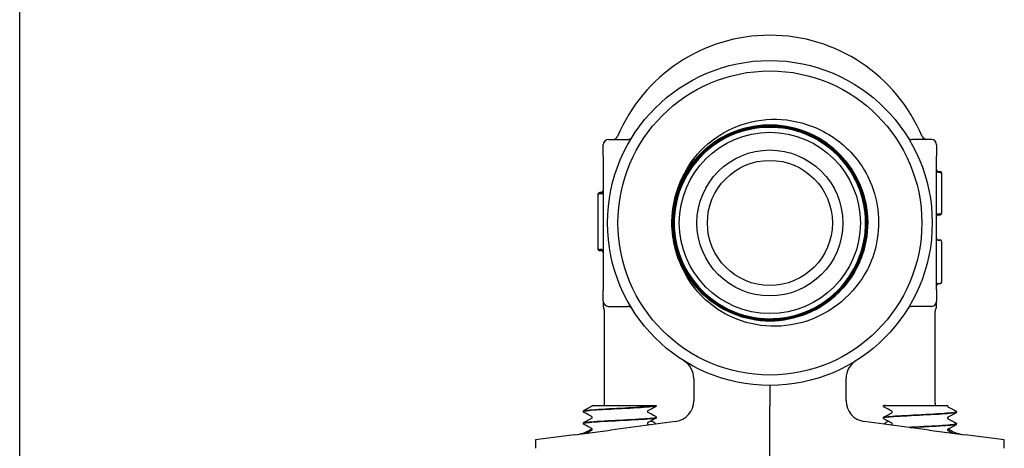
# Model space of a CAD drawing. Header units: inches. Extents: x 24 to 1128, y -74 to 748.
# Tile 518 of 557: x 656.54 to 662.45, y 580.17 to 582.74. Entities that reach past the tile are written whole.
import ezdxf

# ---------------------------------------------------------------- set-up
doc = ezdxf.new("R2010")
doc.units = ezdxf.units.IN
doc.header["$LTSCALE"] = 32
doc.header["$MEASUREMENT"] = 0
doc.layers.add('Visible (ANSI)', color=7, linetype='Continuous', lineweight=30)

msp = doc.modelspace()

# ---------------------------------------------------------------- linework, layer by layer
at = {"layer": 'Visible (ANSI)'}
for p, q in [((656.53905, 562.35132), (656.53905, 599.71141)), ((660.0703, 582.02391), (660.18594, 582.02391)), ((662.0078, 582.02391), (661.89216, 582.02391)), ((660.03905, 581.92391), (660.03905, 581.99266)), ((662.03905, 581.99266), (662.03905, 581.92391)), ((660.03905, 581.92391), (660.03905, 581.7914)), ((662.03905, 581.7914), (662.03905, 581.92391)), ((662.04947, 581.83327), (662.05989, 581.83327)), ((662.04947, 581.828), (662.05989, 581.828)), ((660.03905, 581.7914), (660.03905, 581.25643)), ((662.03905, 581.25643), (662.03905, 581.7914)), ((662.0703, 581.81759), (662.0703, 581.82286)), ((662.0703, 581.58842), (662.0703, 581.81759)), ((660.0078, 581.69607), (660.0078, 581.689)), ((660.0078, 581.68901), (660.0078, 581.37484)), ((660.02864, 581.70648), (660.01822, 581.70648)), ((660.02864, 581.69943), (660.01822, 581.69943)), ((662.0703, 581.58336), (662.0703, 581.58845)), ((662.04947, 581.578), (662.05989, 581.578)), ((662.04947, 581.57294), (662.05989, 581.57294)), ((662.04947, 581.42206), (662.05989, 581.42206)), ((662.04947, 581.42165), (662.05989, 581.42165)), ((662.0703, 581.41124), (662.0703, 581.41164)), ((660.0078, 581.37487), (660.0078, 581.36778)), ((660.02864, 581.36443), (660.01822, 581.36443)), ((660.02864, 581.35737), (660.01822, 581.35737)), ((662.0703, 581.29139), (662.0703, 581.41124)), ((660.03905, 581.25643), (660.03905, 581.12391)), ((662.03905, 581.12391), (662.03905, 581.25643)), ((662.0703, 581.17174), (662.0703, 581.29139)), ((660.03905, 581.05516), (660.03905, 581.12391)), ((662.03905, 581.12391), (662.03905, 581.05516)), ((662.04947, 581.16132), (662.05989, 581.16132)), ((662.04947, 581.16071), (662.05989, 581.16071)), ((662.0703, 581.17113), (662.0703, 581.17173)), ((660.03905, 581.05516), (660.03905, 581.02456)), ((660.0703, 581.02391), (660.18594, 581.02391)), ((662.0078, 581.02391), (661.89216, 581.02391)), ((662.03905, 581.02473), (662.03905, 581.05516)), ((660.0478, 580.44298), (660.0478, 580.99266)), ((662.0303, 580.44298), (662.0303, 580.99266)), ((660.58227, 580.59183), (660.58227, 580.45854)), ((661.49583, 580.45854), (661.49583, 580.59183)), ((661.03905, 580.55016), (661.03905, 580.42529)), ((659.97326, 580.43016), (659.97326, 580.43016)), ((659.97326, 580.43016), (659.99307, 580.43016)), ((659.99307, 580.43016), (660.32606, 580.43016)), ((660.32606, 580.43016), (660.35776, 580.43016)), ((660.3578, 580.43016), (660.35776, 580.43016)), ((660.3578, 580.42973), (660.3578, 580.43016)), ((661.03905, 579.64891), (661.03905, 580.42529)), ((661.7203, 580.42655), (661.7203, 580.42722)), ((661.72105, 580.43016), (661.72759, 580.43016)), ((661.73125, 580.43016), (661.72759, 580.43016)), ((661.73125, 580.43016), (661.79142, 580.43016)), ((661.79142, 580.43016), (662.10381, 580.43016)), ((662.10381, 580.43016), (662.10585, 580.43016)), ((659.9203, 580.39398), (659.9203, 580.39465)), ((660.3578, 580.35823), (660.3578, 580.3589)), ((661.7203, 580.35505), (661.7203, 580.35572)), ((662.1578, 580.3908), (662.1578, 580.39147)), ((659.9203, 580.32248), (659.9203, 580.32315)), ((660.47359, 580.3346), (660.08257, 580.28313)), ((661.99554, 580.28313), (661.60452, 580.3346)), ((662.1578, 580.3193), (662.1578, 580.31997)), ((659.75794, 580.24039), (659.6328, 580.22391)), ((659.86775, 580.25484), (659.75794, 580.24039)), ((659.86775, 580.25484), (660.08257, 580.28313)), ((661.99554, 580.28313), (662.21036, 580.25484)), ((662.32017, 580.24039), (662.21036, 580.25484)), ((662.4453, 580.22391), (662.32017, 580.24039)), ((659.6328, 580.22391), (659.6328, 580.19362)), ((659.6328, 580.19362), (659.6328, 580.17355)), ((662.4453, 580.19362), (662.4453, 580.22391)), ((662.4453, 580.17355), (662.4453, 580.19362))]:
    msp.add_line(p, q, dxfattribs=at)
for radius in [0.97375, 0.91125, 0.54316, 0.4375, 0.375]:
    msp.add_circle((661.03905, 581.52391), radius, dxfattribs=at)
for centre, radius, start, end in [((661.03905, 581.65766), 0.99125, 22.876933, 157.123067), ((661.03905, 581.52391), 0.57441, 319.861133, 316.722305), ((660.0703, 581.99266), 0.03125, 90, 180), ((660.09698, 582.05516), 0.03125, 270, 337.123067), ((660.18594, 582.05516), 0.03125, 270, 328.088619), ((661.89216, 582.05516), 0.03125, 211.911381, 270), ((661.98112, 582.05516), 0.03125, 202.876933, 270), ((662.0078, 581.99266), 0.03125, 0, 90), ((662.04947, 581.84369), 0.01042, 180, 270), ((662.04947, 581.83842), 0.01042, 180, 270), ((662.05989, 581.82286), 0.01042, 0, 90), ((662.05989, 581.81759), 0.01042, 0, 90), ((660.02864, 581.7169), 0.01042, 270, 0), ((660.02864, 581.70984), 0.01042, 270, 0), ((660.01822, 581.69607), 0.01042, 90, 180), ((660.01822, 581.68901), 0.01042, 90, 180), ((661.03905, 581.52391), 0.5875, 178.621183, 181.76001), ((662.04947, 581.56759), 0.01042, 90, 180), ((662.04947, 581.56252), 0.01042, 90, 180), ((662.05989, 581.58842), 0.01042, 270, 0), ((662.05989, 581.58336), 0.01042, 270, 0), ((662.04947, 581.43248), 0.01042, 180, 270), ((662.04947, 581.43207), 0.01042, 180, 270), ((662.05989, 581.41164), 0.01042, 0, 90), ((662.05989, 581.41124), 0.01042, 0, 90), ((660.01822, 581.37484), 0.01042, 180, 270), ((660.01822, 581.36778), 0.01042, 180, 270), ((660.02864, 581.35401), 0.01042, 0, 90), ((660.02864, 581.34695), 0.01042, 0, 90), ((661.03905, 581.52391), 0.57441, 316.722305, 319.861133), ((662.04947, 581.1509), 0.01042, 90, 180), ((662.04947, 581.1503), 0.01042, 90, 180), ((662.05989, 581.17174), 0.01042, 270, 0), ((662.05989, 581.17113), 0.01042, 270, 0), ((660.0703, 581.05516), 0.03125, 180, 270), ((660.0703, 581.02456), 0.03125, 180, 210.683417), ((660.01655, 580.99266), 0.03125, 0, 30.683417), ((660.18594, 580.99266), 0.03125, 31.911381, 90), ((661.89216, 580.99266), 0.03125, 90, 148.088619), ((662.0078, 581.05516), 0.03125, 270, 0), ((662.06155, 580.99266), 0.03125, 149.316583, 180), ((662.0078, 581.02456), 0.03125, 329.316583, 0), ((660.45727, 580.59183), 0.125, 0, 58.028776), ((661.62083, 580.59183), 0.125, 121.971224, 180), ((659.8603, 580.44298), 0.1875, 356.079783, 0), ((660.45727, 580.45854), 0.125, 277.5, 0), ((661.62083, 580.45854), 0.125, 180, 262.5), ((662.2178, 580.44298), 0.1875, 180, 183.920217), ((659.8603, 580.44298), 0.1875, 277.5, 306.162147), ((662.2178, 580.44298), 0.1875, 234.799846, 262.5)]:
    msp.add_arc(centre, radius, start, end, dxfattribs=at)
for points, knots in [([(660.52474, 581.81686), (660.56, 581.88607), (660.60855, 581.94765), (660.72743, 582.04985), (660.79695, 582.08909), (660.94837, 582.13939), (661.02898, 582.14947), (661.19095, 582.13833), (661.27071, 582.11669), (661.38881, 582.05846), (661.43072, 582.03126), (661.50777, 581.96738), (661.54257, 581.93084), (661.57279, 581.89063)], [0, 0, 0, 0, 0.5918694, 0.5918694, 1.1941403, 1.1941403, 1.8068093, 1.8068093, 2.4298728, 2.4298728, 2.8087072, 2.8087072, 3.1913265, 3.1913265, 3.1913265, 3.1913265]), ([(660.45183, 581.50587), (660.44951, 581.58235), (660.46216, 581.65855), (660.51595, 581.80181), (660.55658, 581.86749), (660.66073, 581.97957), (660.72325, 582.02489), (660.86213, 582.08901), (660.93717, 582.1072), (661.08997, 582.11377), (661.16628, 582.1021), (661.31011, 582.05016), (661.37626, 582.0104), (661.48958, 581.90774), (661.53566, 581.84585), (661.6015, 581.70787), (661.62062, 581.63312), (661.62913, 581.48051), (661.61844, 581.40411), (661.56836, 581.25972), (661.52946, 581.19312), (661.42832, 581.07858), (661.36705, 581.03174), (661.23001, 580.96421), (661.15556, 580.94415), (661.00316, 580.93371), (660.92668, 580.94343), (660.78176, 580.99164), (660.71471, 581.02967), (660.59898, 581.12928), (660.5514, 581.18991), (660.48217, 581.32599), (660.46118, 581.40014), (660.44882, 581.55229), (660.45756, 581.62884), (660.5039, 581.77427), (660.54105, 581.84175), (660.63913, 581.95867), (660.69911, 582.00698), (660.83422, 582.07788), (660.90804, 582.09979), (661.05993, 582.11408), (661.13653, 582.10631), (661.28244, 582.06185), (661.35035, 582.02558), (661.46842, 581.92906), (661.51746, 581.86973), (661.59002, 581.73563), (661.61286, 581.66213), (661.62905, 581.51054), (661.62227, 581.43389), (661.57969, 581.28752), (661.54431, 581.21921), (661.44935, 581.09999), (661.39069, 581.05024), (661.2576, 580.97603), (661.18444, 580.95228), (661.03317, 580.93417), (660.95649, 580.93998), (660.80969, 580.98067), (660.74097, 581.01516), (660.62064, 581.10854), (660.57018, 581.16653), (660.49433, 581.29858), (660.46968, 581.37138), (660.44966, 581.52232), (660.4545, 581.59902), (660.4933, 581.74622), (660.52689, 581.81533), (660.61867, 581.93676), (660.67598, 581.98792), (660.80698, 582.06538), (660.87941, 582.09094), (661.02999, 582.11285), (661.10669, 582.109), (661.25428, 582.07209), (661.32376, 582.0394), (661.44627, 581.94922), (661.49812, 581.8926), (661.57719, 581.76268), (661.60365, 581.69063), (661.62745, 581.54044), (661.62457, 581.46374), (661.58956, 581.31579), (661.55777, 581.24594), (661.46921, 581.12239), (661.41329, 581.06985), (661.28447, 580.9892), (661.2128, 580.96184), (661.06302, 580.93615), (660.98635, 580.93806), (660.83805, 580.97117), (660.76786, 581.00205), (660.64327, 581.08897), (660.59007, 581.14419), (660.50784, 581.2719), (660.47959, 581.34317), (660.45202, 581.49251), (660.45296, 581.56916), (660.48416, 581.71776), (660.51413, 581.7883), (660.59941, 581.9139), (660.65391, 581.96776), (660.78049, 582.05155), (660.85135, 582.08068), (661.00023, 582.11012), (661.07683, 582.11016), (661.22572, 582.08086), (661.29659, 582.05181), (661.42318, 581.96818), (661.4777, 581.9144), (661.56303, 581.78898), (661.59303, 581.71854), (661.62434, 581.57013), (661.62535, 581.49359), (661.59796, 581.34444), (661.56983, 581.27325), (661.48786, 581.1457), (661.43481, 581.09054), (661.31057, 581.00368), (661.24056, 580.9728), (661.09266, 580.93964), (661.01618, 580.93766), (660.86679, 580.96314), (660.7953, 580.99035), (660.6668, 581.07064), (660.61101, 581.12295), (660.52264, 581.246), (660.4909, 581.31557), (660.45588, 581.46294), (660.45294, 581.53934), (660.4765, 581.68894), (660.50279, 581.76072), (660.58139, 581.89015), (660.63296, 581.94656), (660.7548, 582.03643), (660.82391, 582.06903), (660.97074, 582.10589), (661.04704, 582.1098), (661.19684, 582.08814), (661.2689, 582.06279), (661.39923, 581.98588), (661.45625, 581.93507), (661.5476, 581.81445), (661.58105, 581.7458), (661.61974, 581.59955), (661.62461, 581.52336), (661.60487, 581.3734), (661.58045, 581.30107), (661.50525, 581.16986), (661.4552, 581.11223), (661.33582, 581.01942), (661.26765, 580.98513), (661.122, 580.94461), (661.04592, 580.93877), (660.89581, 580.9566), (660.82323, 580.98009), (660.69116, 581.05357), (660.63294, 581.10286), (660.53869, 581.22097), (660.50355, 581.28866), (660.46122, 581.43369), (660.45443, 581.50964), (660.47034, 581.65986), (660.49289, 581.73269), (660.56465, 581.86559), (660.61316, 581.92439), (660.72999, 582.02007), (660.79718, 582.05604), (660.94157, 582.10018), (661.01738, 582.10793), (661.16769, 582.09393), (661.24076, 582.07232), (661.37447, 582.0023), (661.43384, 581.95457), (661.53093, 581.83904), (661.56773, 581.77235), (661.61366, 581.62862), (661.62237, 581.55297), (661.61029, 581.40259), (661.58962, 581.3293), (661.52134, 581.1948), (661.4744, 581.13487), (661.36018, 581.03638), (661.294, 580.99877), (661.15096, 580.95105), (661.07547, 580.94139), (660.92505, 580.95156), (660.85156, 580.97129), (660.71629, 581.03781), (660.65581, 581.08396), (660.55595, 581.19684), (660.51753, 581.2625), (660.46803, 581.40483), (660.45742, 581.48014), (660.46567, 581.63058), (660.48446, 581.70427), (660.54921, 581.84028), (660.59456, 581.90131), (660.7061, 582.00252), (660.77122, 582.04175), (660.91282, 582.09301), (660.98794, 582.10457), (661.13838, 582.09822), (661.21225, 582.08039), (661.34898, 582.0174), (661.41054, 581.97286), (661.51309, 581.86268), (661.55311, 581.79811), (661.60614, 581.65726), (661.61864, 581.58234), (661.6142, 581.43194), (661.59732, 581.35789), (661.53611, 581.22046), (661.49237, 581.15839), (661.38358, 581.05451), (661.31956, 581.0137), (661.17949, 580.95893), (661.10478, 580.94549), (660.95443, 580.94802), (660.88022, 580.96396), (660.74212, 581.02338), (660.67954, 581.06629), (660.57436, 581.1737), (660.53277, 581.23715), (660.47627, 581.37642), (660.46189, 581.45091), (660.46251, 581.60118), (660.4775, 581.67553), (660.53513, 581.81429), (660.57722, 581.87737), (660.68321, 581.98383), (660.74609, 582.02619), (660.88454, 582.08442), (660.95879, 582.09973), (661.10896, 582.10101), (661.18345, 582.08698), (661.32283, 582.03115), (661.3864, 581.98989), (661.49413, 581.88532), (661.53725, 581.82302), (661.59719, 581.68541), (661.61343, 581.61141), (661.61661, 581.46136), (661.60353, 581.38675), (661.54951, 581.24676), (661.50908, 581.18272), (661.40596, 581.07375), (661.34425, 581.02986), (661.2075, 580.96823), (661.13376, 580.95107), (660.98386, 580.94599), (660.90914, 580.95811), (660.76857, 581.01032), (660.70406, 581.04991), (660.59387, 581.15157), (660.54923, 581.21268), (660.48591, 581.34856), (660.46783, 581.42202), (660.46085, 581.57174), (660.47202, 581.64656), (660.52241, 581.78769), (660.56115, 581.85265), (660.66135, 581.96406), (660.72185, 582.00943), (660.85682, 582.07443), (660.93001, 582.09343), (661.07953, 582.1023), (661.15443, 582.09208), (661.2961, 582.04351), (661.3615, 582.00563), (661.47409, 581.90691), (661.5202, 581.84703), (661.58686, 581.71298), (661.60677, 581.64009), (661.61752, 581.49079), (661.60827, 581.41581), (661.56189, 581.27476), (661.52566, 581.20989), (661.47818, 581.15363)], [0, 0, 0, 0, 0.5832189, 0.5832189, 1.1663464, 1.1663464, 1.7493825, 1.7493825, 2.3323271, 2.3323271, 2.9151804, 2.9151804, 3.4979422, 3.4979422, 4.0806126, 4.0806126, 4.6631916, 4.6631916, 5.2456792, 5.2456792, 5.8280754, 5.8280754, 6.4103801, 6.4103801, 6.9925935, 6.9925935, 7.5747154, 7.5747154, 8.1567459, 8.1567459, 8.738685, 8.738685, 9.3205327, 9.3205327, 9.9022889, 9.9022889, 10.4839537, 10.4839537, 11.0655271, 11.0655271, 11.6470091, 11.6470091, 12.2283997, 12.2283997, 12.8096989, 12.8096989, 13.3909066, 13.3909066, 13.9720229, 13.9720229, 14.5530478, 14.5530478, 15.1339813, 15.1339813, 15.7148233, 15.7148233, 16.295574, 16.295574, 16.8762332, 16.8762332, 17.456801, 17.456801, 18.0372773, 18.0372773, 18.6176623, 18.6176623, 19.1979558, 19.1979558, 19.7781579, 19.7781579, 20.3582685, 20.3582685, 20.9382878, 20.9382878, 21.5182156, 21.5182156, 22.098052, 22.098052, 22.677797, 22.677797, 23.2574505, 23.2574505, 23.8370126, 23.8370126, 24.4164833, 24.4164833, 24.9958626, 24.9958626, 25.5751504, 25.5751504, 26.1543469, 26.1543469, 26.7334519, 26.7334519, 27.3124654, 27.3124654, 27.8913876, 27.8913876, 28.4702183, 28.4702183, 29.0489575, 29.0489575, 29.6276054, 29.6276054, 30.2061618, 30.2061618, 30.7846268, 30.7846268, 31.3630004, 31.3630004, 31.9412825, 31.9412825, 32.5194732, 32.5194732, 33.0975725, 33.0975725, 33.6755803, 33.6755803, 34.2534967, 34.2534967, 34.8313217, 34.8313217, 35.4090552, 35.4090552, 35.9866974, 35.9866974, 36.564248, 36.564248, 37.1417073, 37.1417073, 37.7190751, 37.7190751, 38.2963515, 38.2963515, 38.8735364, 38.8735364, 39.45063, 39.45063, 40.027632, 40.027632, 40.6045427, 40.6045427, 41.1813619, 41.1813619, 41.7580897, 41.7580897, 42.334726, 42.334726, 42.9112709, 42.9112709, 43.4877244, 43.4877244, 44.0640864, 44.0640864, 44.640357, 44.640357, 45.2165362, 45.2165362, 45.7926239, 45.7926239, 46.3686202, 46.3686202, 46.9445251, 46.9445251, 47.5203385, 47.5203385, 48.0960604, 48.0960604, 48.671691, 48.671691, 49.2472301, 49.2472301, 49.8226777, 49.8226777, 50.398034, 50.398034, 50.9732987, 50.9732987, 51.5484721, 51.5484721, 52.123554, 52.123554, 52.6985444, 52.6985444, 53.2734434, 53.2734434, 53.848251, 53.848251, 54.4229671, 54.4229671, 54.9975918, 54.9975918, 55.5721251, 55.5721251, 56.1465669, 56.1465669, 56.7209172, 56.7209172, 57.2951761, 57.2951761, 57.8693436, 57.8693436, 58.4434196, 58.4434196, 59.0174042, 59.0174042, 59.5912974, 59.5912974, 60.1650991, 60.1650991, 60.7388093, 60.7388093, 61.3124281, 61.3124281, 61.8859555, 61.8859555, 62.4593914, 62.4593914, 63.0327359, 63.0327359, 63.6059889, 63.6059889, 64.1791505, 64.1791505, 64.7522206, 64.7522206, 65.3251993, 65.3251993, 65.8980865, 65.8980865, 66.4708823, 66.4708823, 67.0435866, 67.0435866, 67.6161995, 67.6161995, 68.1887209, 68.1887209, 68.7611509, 68.7611509, 69.3334894, 69.3334894, 69.9057365, 69.9057365, 70.4778922, 70.4778922, 71.0499563, 71.0499563, 71.6219291, 71.6219291, 72.1938104, 72.1938104, 72.7656002, 72.7656002, 73.3372986, 73.3372986, 73.9089055, 73.9089055, 74.480421, 74.480421, 75.051845, 75.051845, 75.6231776, 75.6231776, 76.1944187, 76.1944187, 76.7655683, 76.7655683, 77.3366265, 77.3366265, 77.9075933, 77.9075933, 78.4784686, 78.4784686, 79.0492524, 79.0492524, 79.6199448, 79.6199448, 80.1815227, 80.1815227, 80.1815227, 80.1815227]), ([(661.45725, 581.13014), (661.48033, 581.15463), (661.50127, 581.18116), (661.56078, 581.27206), (661.58914, 581.34207), (661.61743, 581.48905), (661.61708, 581.5646), (661.58744, 581.71133), (661.55842, 581.78111), (661.47525, 581.90561), (661.4219, 581.95914), (661.29767, 582.04275), (661.22797, 582.07202), (661.08127, 582.10219), (661.00567, 582.10279), (660.85848, 582.07499), (660.7883, 582.04684), (660.66267, 581.9652), (660.60843, 581.9125), (660.5232, 581.78925), (660.49303, 581.71989), (660.46098, 581.57349), (660.45942, 581.49785), (660.48537, 581.35022), (660.51265, 581.27964), (660.59274, 581.15291), (660.64478, 581.09797), (660.76702, 581.01113), (660.83604, 580.98006), (660.98212, 580.94614), (661.05778, 580.94361), (661.20582, 580.96771), (661.27679, 580.99411), (661.40461, 581.07264), (661.46024, 581.12402), (661.54868, 581.24522), (661.58064, 581.31389), (661.61643, 581.45962), (661.61992, 581.53529), (661.59769, 581.68373), (661.57217, 581.75507), (661.49522, 581.88396), (661.44452, 581.94027), (661.32437, 582.0303), (661.25607, 582.06315), (661.1107, 582.10081), (661.03503, 582.10526), (660.88623, 582.0849), (660.81453, 582.06027), (660.68459, 581.98491), (660.62759, 581.93489), (660.53599, 581.81581), (660.50226, 581.74789), (660.46273, 581.60292), (660.45732, 581.52726), (660.47581, 581.37812), (660.49954, 581.30606), (660.5733, 581.17509), (660.62262, 581.11743), (660.7406, 581.02427), (660.80814, 580.98965), (660.95269, 580.94827), (661.02832, 580.94189), (661.17779, 580.9585), (661.25019, 580.98133), (661.38217, 581.05347), (661.44049, 581.10209), (661.5352, 581.21896), (661.57069, 581.28609), (661.61394, 581.4302), (661.62127, 581.5058), (661.60655, 581.65556), (661.58463, 581.72829), (661.51412, 581.86126), (661.46621, 581.92023), (661.35048, 582.01648), (661.28375, 582.05284), (661.14011, 582.09794), (661.06456, 582.10624), (660.91453, 582.0934), (660.84148, 582.07239), (660.70754, 582.00353), (660.64793, 581.95634), (660.55016, 581.84176), (660.51293, 581.77546), (660.46598, 581.63231), (660.45672, 581.55683), (660.46766, 581.40654), (660.48776, 581.33319), (660.55495, 581.19829), (660.60141, 581.13805), (660.71482, 581.03877), (660.78069, 581.00068), (660.92333, 580.95189), (660.99874, 580.94167), (661.14924, 580.9507), (661.2229, 580.96988), (661.35872, 581.03541), (661.41958, 581.08113), (661.52036, 581.19334), (661.55931, 581.25876), (661.60993, 581.40086), (661.62112, 581.47619), (661.61399, 581.62689), (661.59573, 581.70083), (661.53189, 581.83756), (661.48692, 581.89904), (661.37592, 582.0013), (661.31095, 582.0411), (661.16941, 582.09356), (661.09419, 582.10571), (660.94331, 582.10048), (660.86909, 582.08315), (660.73148, 582.02101), (660.66939, 581.97679), (660.56567, 581.86703), (660.52502, 581.80253), (660.47074, 581.66158), (660.45763, 581.58646), (660.46094, 581.43543), (660.47734, 581.36095), (660.53777, 581.22247), (660.58123, 581.15979), (660.68974, 581.05461), (660.75376, 581.01312), (660.8941, 580.95702), (660.96909, 580.94295), (661.12025, 580.94435), (661.19498, 580.95981), (661.33431, 581.01852), (661.39758, 581.06121), (661.50419, 581.16845), (661.54652, 581.23197), (661.60443, 581.37169), (661.61946, 581.44654), (661.61998, 581.59781), (661.60545, 581.67277), (661.54848, 581.81293), (661.50657, 581.87677), (661.40062, 581.98481), (661.3376, 582.02796), (661.19854, 582.08768), (661.12383, 582.10367), (660.97249, 582.10611), (660.8973, 582.09253), (660.75634, 582.0373), (660.69193, 581.99617), (660.58249, 581.89154), (660.53851, 581.82902), (660.47699, 581.69064), (660.46004, 581.6161), (660.45569, 581.4647), (660.46832, 581.38929), (660.52179, 581.24755), (660.56212, 581.18258), (660.66543, 581.07175), (660.72742, 581.02696), (660.8651, 580.96365), (660.93947, 580.94575), (661.0909, 580.93946), (661.16651, 580.95115), (661.309, 581.00285), (661.37452, 581.04238), (661.48673, 581.14434), (661.53234, 581.2058), (661.59743, 581.34275), (661.61628, 581.41694), (661.62449, 581.56837), (661.61376, 581.64417), (661.56384, 581.78741), (661.52512, 581.85347), (661.42452, 581.96703), (661.36361, 582.01344), (661.22741, 582.08031), (661.15342, 582.10011), (661.002, 582.11025), (660.92602, 582.10047), (660.78207, 582.05234), (660.71548, 582.01444), (660.60058, 581.91523), (660.55337, 581.85487), (660.48473, 581.71943), (660.46398, 581.64565), (660.45192, 581.49428), (660.46073, 581.41813), (660.50707, 581.27349), (660.54415, 581.20639), (660.64195, 581.09016), (660.70175, 581.04215), (660.83639, 580.97176), (660.90994, 580.95006), (661.06125, 580.93607), (661.13756, 580.94392), (661.28286, 580.98845), (661.35048, 581.0247), (661.46801, 581.12108), (661.51681, 581.1803), (661.58894, 581.31412), (661.61159, 581.38745), (661.62751, 581.53866), (661.62062, 581.61511), (661.57792, 581.76107), (661.5425, 581.82918), (661.44755, 581.948), (661.38892, 581.99757), (661.25594, 582.07145), (661.18286, 582.09505), (661.03176, 582.11289), (660.95519, 582.10697), (660.80861, 582.06609), (660.74, 582.03152), (660.61991, 581.93803), (660.56957, 581.87999), (660.49396, 581.74787), (660.46942, 581.67505), (660.44965, 581.52409), (660.4546, 581.4474), (660.49364, 581.30022), (660.52736, 581.23114), (660.61938, 581.10979), (660.67681, 581.05868), (660.80805, 580.98135), (660.8806, 580.95588), (661.03139, 580.93418), (661.10819, 580.93816), (661.25595, 580.97536), (661.3255, 581.00822), (661.44808, 581.09875), (661.49995, 581.15556), (661.57899, 581.28589), (661.6054, 581.35816), (661.62902, 581.50876), (661.62601, 581.58565), (661.59067, 581.73397), (661.55868, 581.80397), (661.46965, 581.92778), (661.41346, 581.98039), (661.28406, 582.06113), (661.21209, 582.08847), (661.0617, 582.11402), (660.98473, 582.11198), (660.83588, 582.07851), (660.76543, 582.04739), (660.64043, 581.95988), (660.58707, 581.90433), (660.50465, 581.77588), (660.47637, 581.70422), (660.4489, 581.55407), (660.44996, 581.47702), (660.48157, 581.32767), (660.51181, 581.25679), (660.59778, 581.1306), (660.65269, 581.0765), (660.78016, 580.9924), (660.8515, 580.96321), (661.00139, 580.93381), (661.07849, 580.93389), (661.22833, 580.96362), (661.29964, 580.99298), (661.42699, 581.0774), (661.48181, 581.13165), (661.56757, 581.25812), (661.59769, 581.32914), (661.62901, 581.47873), (661.6299, 581.55588), (661.60206, 581.70618), (661.57359, 581.7779), (661.49074, 581.90639), (661.43716, 581.96194), (661.3117, 582.04936), (661.24103, 582.08039), (661.09175, 582.11363), (661.01457, 582.1155), (660.86383, 582.08955), (660.79171, 582.06197), (660.66209, 581.98071), (660.60584, 581.9278), (660.52724, 581.818), (660.50047, 581.76558), (660.46333, 581.65456), (660.45316, 581.59657), (660.45172, 581.53805)], [24.7442257, 24.7442257, 24.7442257, 24.7442257, 25.0019287, 25.0019287, 25.572211, 25.572211, 26.1425846, 26.1425846, 26.7130496, 26.7130496, 27.283606, 27.283606, 27.8542538, 27.8542538, 28.4249929, 28.4249929, 28.9958235, 28.9958235, 29.5667455, 29.5667455, 30.1377589, 30.1377589, 30.7088637, 30.7088637, 31.2800598, 31.2800598, 31.8513474, 31.8513474, 32.4227264, 32.4227264, 32.9941967, 32.9941967, 33.5657585, 33.5657585, 34.1374116, 34.1374116, 34.7091561, 34.7091561, 35.2809921, 35.2809921, 35.8529194, 35.8529194, 36.4249381, 36.4249381, 36.9970482, 36.9970482, 37.5692497, 37.5692497, 38.1415426, 38.1415426, 38.7139268, 38.7139268, 39.2864025, 39.2864025, 39.8589696, 39.8589696, 40.431628, 40.431628, 41.0043778, 41.0043778, 41.5772191, 41.5772191, 42.1501517, 42.1501517, 42.7231757, 42.7231757, 43.2962911, 43.2962911, 43.8694978, 43.8694978, 44.442796, 44.442796, 45.0161856, 45.0161856, 45.5896665, 45.5896665, 46.1632388, 46.1632388, 46.7369025, 46.7369025, 47.3106576, 47.3106576, 47.8845041, 47.8845041, 48.458442, 48.458442, 49.0324712, 49.0324712, 49.6065919, 49.6065919, 50.1808039, 50.1808039, 50.7551073, 50.7551073, 51.3295021, 51.3295021, 51.9039883, 51.9039883, 52.4785658, 52.4785658, 53.0532348, 53.0532348, 53.6279951, 53.6279951, 54.2028468, 54.2028468, 54.7777899, 54.7777899, 55.3528244, 55.3528244, 55.9279502, 55.9279502, 56.5031675, 56.5031675, 57.0784761, 57.0784761, 57.6538761, 57.6538761, 58.2293675, 58.2293675, 58.8049502, 58.8049502, 59.3806244, 59.3806244, 59.9563899, 59.9563899, 60.5322468, 60.5322468, 61.1081951, 61.1081951, 61.6842347, 61.6842347, 62.2603657, 62.2603657, 62.8365881, 62.8365881, 63.4129019, 63.4129019, 63.9893071, 63.9893071, 64.5658036, 64.5658036, 65.1423916, 65.1423916, 65.7190709, 65.7190709, 66.2958415, 66.2958415, 66.8727036, 66.8727036, 67.449657, 67.449657, 68.0267018, 68.0267018, 68.603838, 68.603838, 69.1810655, 69.1810655, 69.7583844, 69.7583844, 70.3357947, 70.3357947, 70.9132964, 70.9132964, 71.4908894, 71.4908894, 72.0685738, 72.0685738, 72.6463496, 72.6463496, 73.2242168, 73.2242168, 73.8021753, 73.8021753, 74.3802252, 74.3802252, 74.9583665, 74.9583665, 75.5365991, 75.5365991, 76.1149231, 76.1149231, 76.6933385, 76.6933385, 77.2718453, 77.2718453, 77.8504434, 77.8504434, 78.4291329, 78.4291329, 79.0079138, 79.0079138, 79.586786, 79.586786, 80.1657496, 80.1657496, 80.7448046, 80.7448046, 81.3239509, 81.3239509, 81.9031886, 81.9031886, 82.4825177, 82.4825177, 83.0619381, 83.0619381, 83.6414499, 83.6414499, 84.2210531, 84.2210531, 84.8007477, 84.8007477, 85.3805336, 85.3805336, 85.9604108, 85.9604108, 86.5403795, 86.5403795, 87.1204395, 87.1204395, 87.7005908, 87.7005908, 88.2808336, 88.2808336, 88.8611677, 88.8611677, 89.4415931, 89.4415931, 90.0221099, 90.0221099, 90.6027181, 90.6027181, 91.1834177, 91.1834177, 91.7642086, 91.7642086, 92.3450909, 92.3450909, 92.9260645, 92.9260645, 93.5071295, 93.5071295, 94.0882858, 94.0882858, 94.6695336, 94.6695336, 95.2508726, 95.2508726, 95.8323031, 95.8323031, 96.4138249, 96.4138249, 96.995438, 96.995438, 97.5771426, 97.5771426, 98.1589384, 98.1589384, 98.7408257, 98.7408257, 99.3228043, 99.3228043, 99.9048742, 99.9048742, 100.4870355, 100.4870355, 101.0692882, 101.0692882, 101.6516322, 101.6516322, 102.2340676, 102.2340676, 102.8165944, 102.8165944, 103.3992125, 103.3992125, 103.9819219, 103.9819219, 104.4277936, 104.4277936, 104.8737194, 104.8737194, 104.8737194, 104.8737194]), ([(661.57279, 581.89063), (661.59502, 581.86105), (661.61983, 581.82107), (661.66711, 581.70984), (661.68311, 581.64498), (661.6887, 581.57897)], [0, 0, 0, 0, 0.28196185, 0.28196185, 0.6226335, 0.6226335, 0.6226335, 0.6226335]), ([(660.45172, 581.53805), (660.453, 581.5931), (660.46167, 581.64755), (660.49255, 581.75094), (660.51115, 581.79019), (660.52474, 581.81686)], [0.03549164, 0.03549164, 0.03549164, 0.03549164, 0.45566772, 0.45566772, 0.85591276, 0.85591276, 0.85591276, 0.85591276]), ([(661.6887, 581.57897), (661.69435, 581.51232), (661.68935, 581.44505), (661.6594, 581.32028), (661.639, 581.2746), (661.62385, 581.24574)], [0, 0, 0, 0, 0.50969402, 0.50969402, 0.97918413, 0.97918413, 0.97918413, 0.97918413]), ([(660.53001, 581.2219), (660.5149, 581.2501), (660.49514, 581.29045), (660.46271, 581.39525), (660.45349, 581.45024), (660.45183, 581.50587)], [0, 0, 0, 0, 0.24378304, 0.24378304, 0.49639854, 0.49639854, 0.49639854, 0.49639854]), ([(661.62385, 581.24574), (661.58495, 581.17171), (661.53208, 581.10593), (661.40492, 580.99935), (661.33219, 580.9592), (661.17658, 580.90966), (661.09535, 580.90029), (660.93519, 580.91333), (660.85775, 580.93513), (660.73215, 580.99904), (660.68208, 581.03491), (660.59511, 581.12004), (660.55856, 581.16862), (660.53001, 581.2219)], [0, 0, 0, 0, 0.637222, 0.637222, 1.2647089, 1.2647089, 1.8824576, 1.8824576, 2.490465, 2.490465, 2.9578106, 2.9578106, 3.4191938, 3.4191938, 3.4191938, 3.4191938]), ([(659.92031, 580.39395), (659.92022, 580.39723), (659.94878, 580.4005), (659.99657, 580.40378), (660.0449, 580.40709), (660.11196, 580.41041), (660.1748, 580.41372), (660.23794, 580.41705), (660.29561, 580.42038), (660.3279, 580.42371), (660.34737, 580.42571), (660.35777, 580.42772), (660.3578, 580.42973)], [-9.4333151, -9.4333151, -9.4333151, -9.4333151, -8.569564, -8.569564, -8.569564, -7.6960367, -7.6960367, -7.6960367, -6.8183862, -6.8183862, -6.8183862, -6.2894058, -6.2894058, -6.2894058, -6.2894058]), ([(660.35776, 580.43016), (660.35646, 580.42686), (660.32591, 580.42356), (660.2765, 580.42025), (660.22709, 580.41695), (660.15975, 580.41364), (660.0974, 580.41034), (660.03506, 580.40704), (659.97887, 580.40373), (659.94796, 580.40043), (659.92992, 580.3985), (659.92069, 580.39657), (659.92061, 580.39465)], [0.0265881, 0.0265881, 0.0265881, 0.0265881, 0.8976269, 0.8976269, 0.8976269, 1.7685955, 1.7685955, 1.7685955, 2.6394946, 2.6394946, 2.6394946, 3.1478132, 3.1478132, 3.1478132, 3.1478132]), ([(659.97103, 580.42556), (659.97103, 580.42556), (659.97127, 580.42566), (659.97203, 580.42645), (659.97239, 580.42691), (659.97302, 580.42824), (659.97326, 580.42914), (659.97326, 580.43006)], [0.002645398, 0.002645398, 0.002645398, 0.002645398, 0.027589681, 0.027589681, 0.042171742, 0.042171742, 0.057287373, 0.057287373, 0.057287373, 0.057287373]), ([(660.3578, 580.4297), (660.35774, 580.42824), (660.35719, 580.42688), (660.35595, 580.425), (660.35528, 580.42439), (660.35412, 580.42349), (660.3536, 580.42318), (660.3531, 580.42292)], [0, 0, 0, 0, 0.020588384, 0.020588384, 0.04017257, 0.04017257, 0.058516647, 0.058516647, 0.058516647, 0.058516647]), ([(661.72501, 580.41974), (661.72423, 580.42015), (661.72338, 580.42065), (661.72199, 580.4221), (661.72149, 580.42273), (661.72066, 580.42439), (661.72035, 580.42544), (661.7203, 580.42652)], [0, 0, 0, 0, 0.028459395, 0.028459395, 0.043235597, 0.043235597, 0.058545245, 0.058545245, 0.058545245, 0.058545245]), ([(662.10485, 580.42688), (662.10485, 580.4255), (662.10541, 580.42421), (662.10635, 580.42292), (662.1067, 580.42265), (662.10701, 580.42242), (662.10707, 580.42239), (662.10707, 580.42239)], [0, 0, 0, 0, 0.022828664, 0.022828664, 0.041633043, 0.041633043, 0.054614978, 0.054614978, 0.054614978, 0.054614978]), ([(659.9203, 580.39467), (659.92037, 580.39613), (659.92091, 580.3975), (659.92216, 580.39937), (659.92282, 580.39999), (659.92398, 580.40088), (659.92451, 580.40119), (659.92501, 580.40145)], [0, 0, 0, 0, 0.020588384, 0.020588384, 0.04017257, 0.04017257, 0.058516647, 0.058516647, 0.058516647, 0.058516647]), ([(659.92501, 580.38717), (659.92423, 580.38758), (659.92338, 580.38808), (659.92199, 580.38953), (659.92149, 580.39016), (659.92066, 580.39182), (659.92035, 580.39287), (659.9203, 580.39395)], [0, 0, 0, 0, 0.028459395, 0.028459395, 0.043235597, 0.043235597, 0.058545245, 0.058545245, 0.058545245, 0.058545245]), ([(659.9204, 580.32245), (659.92032, 580.323), (659.92101, 580.32354), (659.92249, 580.32409), (659.93147, 580.3274), (659.96954, 580.33071), (660.02366, 580.33403), (660.07769, 580.33734), (660.14671, 580.34065), (660.20716, 580.34395), (660.26751, 580.34726), (660.3182, 580.35056), (660.34194, 580.35387), (660.35239, 580.35532), (660.35753, 580.35677), (660.35747, 580.35823)], [-15.7165004, -15.7165004, -15.7165004, -15.7165004, -15.5726718, -15.5726718, -15.5726718, -14.6990684, -14.6990684, -14.6990684, -13.8268003, -13.8268003, -13.8268003, -12.9557305, -12.9557305, -12.9557305, -12.5725911, -12.5725911, -12.5725911, -12.5725911]), ([(660.35775, 580.35892), (660.35765, 580.35588), (660.3334, 580.35283), (660.29141, 580.34979), (660.2449, 580.34642), (660.17759, 580.34305), (660.11323, 580.33967), (660.04927, 580.33632), (659.98949, 580.33297), (659.95478, 580.32962), (659.93242, 580.32746), (659.92074, 580.3253), (659.92059, 580.32315)], [6.2870892, 6.2870892, 6.2870892, 6.2870892, 7.0897201, 7.0897201, 7.0897201, 7.9785276, 7.9785276, 7.9785276, 8.8619138, 8.8619138, 8.8619138, 9.4309985, 9.4309985, 9.4309985, 9.4309985]), ([(659.97326, 580.35856), (659.97326, 580.35995), (659.97269, 580.36124), (659.97176, 580.36252), (659.97141, 580.3628), (659.97109, 580.36303), (659.97103, 580.36306), (659.97103, 580.36306)], [0, 0, 0, 0, 0.022828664, 0.022828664, 0.041633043, 0.041633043, 0.054614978, 0.054614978, 0.054614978, 0.054614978]), ([(659.97103, 580.35406), (659.97103, 580.35406), (659.97127, 580.35416), (659.97203, 580.35495), (659.97239, 580.35541), (659.97302, 580.35674), (659.97326, 580.35764), (659.97326, 580.35856)], [0.002645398, 0.002645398, 0.002645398, 0.002645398, 0.027589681, 0.027589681, 0.042171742, 0.042171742, 0.057287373, 0.057287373, 0.057287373, 0.057287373]), ([(660.30707, 580.39881), (660.30707, 580.39881), (660.30684, 580.39871), (660.30608, 580.39792), (660.30571, 580.39746), (660.30508, 580.39613), (660.30485, 580.39523), (660.30485, 580.39431)], [0.002645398, 0.002645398, 0.002645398, 0.002645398, 0.027589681, 0.027589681, 0.042171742, 0.042171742, 0.057287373, 0.057287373, 0.057287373, 0.057287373]), ([(660.30485, 580.39431), (660.30485, 580.39293), (660.30541, 580.39163), (660.30635, 580.39035), (660.3067, 580.39008), (660.30701, 580.38985), (660.30707, 580.38981), (660.30707, 580.38981)], [0, 0, 0, 0, 0.022828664, 0.022828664, 0.041633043, 0.041633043, 0.054614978, 0.054614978, 0.054614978, 0.054614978]), ([(660.3531, 580.3657), (660.35388, 580.36529), (660.35472, 580.36479), (660.35612, 580.36335), (660.35662, 580.36271), (660.35745, 580.36105), (660.35775, 580.36), (660.3578, 580.35892)], [0, 0, 0, 0, 0.028459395, 0.028459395, 0.043235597, 0.043235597, 0.058545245, 0.058545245, 0.058545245, 0.058545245]), ([(660.3578, 580.3582), (660.35774, 580.35674), (660.35719, 580.35538), (660.35595, 580.3535), (660.35528, 580.35289), (660.35412, 580.35199), (660.3536, 580.35168), (660.3531, 580.35142)], [0, 0, 0, 0, 0.020588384, 0.020588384, 0.04017257, 0.04017257, 0.058516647, 0.058516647, 0.058516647, 0.058516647]), ([(661.7203, 580.35574), (661.72037, 580.3572), (661.72091, 580.35857), (661.72216, 580.36045), (661.72282, 580.36106), (661.72398, 580.36195), (661.72451, 580.36226), (661.72501, 580.36252)], [0, 0, 0, 0, 0.020588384, 0.020588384, 0.04017257, 0.04017257, 0.058516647, 0.058516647, 0.058516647, 0.058516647]), ([(661.72501, 580.34824), (661.72423, 580.34865), (661.72338, 580.34915), (661.72199, 580.3506), (661.72149, 580.35123), (661.72066, 580.35289), (661.72035, 580.35394), (661.7203, 580.35502)], [0, 0, 0, 0, 0.028459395, 0.028459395, 0.043235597, 0.043235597, 0.058545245, 0.058545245, 0.058545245, 0.058545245]), ([(661.72036, 580.35502), (661.72047, 580.35798), (661.74329, 580.36094), (661.78321, 580.3639), (661.82813, 580.36723), (661.89382, 580.37056), (661.9576, 580.37389), (662.02113, 580.37721), (662.08157, 580.38052), (662.11818, 580.38384), (662.14377, 580.38616), (662.15738, 580.38848), (662.15758, 580.3908)], [-12.8541981, -12.8541981, -12.8541981, -12.8541981, -12.0740419, -12.0740419, -12.0740419, -11.1962178, -11.1962178, -11.1962178, -10.321672, -10.321672, -10.321672, -9.7102888, -9.7102888, -9.7102888, -9.7102888]), ([(662.15776, 580.39149), (662.1578, 580.39117), (662.15756, 580.39084), (662.15705, 580.39052), (662.15177, 580.38722), (662.11738, 580.38391), (662.06559, 580.38061), (662.01146, 580.37716), (661.93936, 580.37371), (661.87584, 580.37026), (661.81281, 580.36683), (661.75959, 580.36341), (661.73549, 580.35998), (661.72548, 580.35856), (661.72058, 580.35714), (661.72065, 580.35572)], [3.4247869, 3.4247869, 3.4247869, 3.4247869, 3.5103246, 3.5103246, 3.5103246, 4.381086, 4.381086, 4.381086, 5.2910547, 5.2910547, 5.2910547, 6.1939142, 6.1939142, 6.1939142, 6.5686962, 6.5686962, 6.5686962, 6.5686962]), ([(661.77326, 580.39113), (661.77326, 580.39252), (661.77269, 580.39381), (661.77176, 580.3951), (661.77141, 580.39537), (661.77109, 580.3956), (661.77103, 580.39563), (661.77103, 580.39563)], [0, 0, 0, 0, 0.022828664, 0.022828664, 0.041633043, 0.041633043, 0.054614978, 0.054614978, 0.054614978, 0.054614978]), ([(661.77103, 580.38664), (661.77103, 580.38664), (661.77127, 580.38673), (661.77203, 580.38753), (661.77239, 580.38798), (661.77302, 580.38931), (661.77326, 580.39022), (661.77326, 580.39113)], [0.002645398, 0.002645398, 0.002645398, 0.002645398, 0.027589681, 0.027589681, 0.042171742, 0.042171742, 0.057287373, 0.057287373, 0.057287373, 0.057287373]), ([(662.10707, 580.35988), (662.10707, 580.35988), (662.10684, 580.35979), (662.10608, 580.35899), (662.10571, 580.35853), (662.10508, 580.3572), (662.10485, 580.3563), (662.10485, 580.35538)], [0.002645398, 0.002645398, 0.002645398, 0.002645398, 0.027589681, 0.027589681, 0.042171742, 0.042171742, 0.057287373, 0.057287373, 0.057287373, 0.057287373]), ([(662.10485, 580.35538), (662.10485, 580.354), (662.10541, 580.35271), (662.10635, 580.35142), (662.1067, 580.35115), (662.10701, 580.35092), (662.10707, 580.35089), (662.10707, 580.35089)], [0, 0, 0, 0, 0.022828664, 0.022828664, 0.041633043, 0.041633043, 0.054614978, 0.054614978, 0.054614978, 0.054614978]), ([(662.1531, 580.39827), (662.15388, 580.39786), (662.15472, 580.39736), (662.15612, 580.39592), (662.15662, 580.39528), (662.15745, 580.39363), (662.15775, 580.39258), (662.1578, 580.39149)], [0, 0, 0, 0, 0.028459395, 0.028459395, 0.043235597, 0.043235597, 0.058545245, 0.058545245, 0.058545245, 0.058545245]), ([(662.1578, 580.39077), (662.15774, 580.38932), (662.15719, 580.38795), (662.15595, 580.38607), (662.15528, 580.38546), (662.15412, 580.38457), (662.1536, 580.38426), (662.1531, 580.38399)], [0, 0, 0, 0, 0.020588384, 0.020588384, 0.04017257, 0.04017257, 0.058516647, 0.058516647, 0.058516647, 0.058516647]), ([(659.9203, 580.32317), (659.92037, 580.32463), (659.92091, 580.326), (659.92216, 580.32787), (659.92282, 580.32849), (659.92398, 580.32938), (659.92451, 580.32969), (659.92501, 580.32995)], [0, 0, 0, 0, 0.020588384, 0.020588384, 0.04017257, 0.04017257, 0.058516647, 0.058516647, 0.058516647, 0.058516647]), ([(659.92501, 580.31567), (659.92423, 580.31608), (659.92338, 580.31658), (659.92199, 580.31803), (659.92149, 580.31866), (659.92066, 580.32032), (659.92035, 580.32137), (659.9203, 580.32245)], [0, 0, 0, 0, 0.028459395, 0.028459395, 0.043235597, 0.043235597, 0.058545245, 0.058545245, 0.058545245, 0.058545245]), ([(659.97326, 580.28706), (659.97326, 580.28845), (659.97269, 580.28974), (659.97176, 580.29102), (659.97141, 580.2913), (659.97109, 580.29153), (659.97103, 580.29156), (659.97103, 580.29156)], [0, 0, 0, 0, 0.022828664, 0.022828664, 0.041633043, 0.041633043, 0.054614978, 0.054614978, 0.054614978, 0.054614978]), ([(660.30707, 580.32731), (660.30707, 580.32731), (660.30684, 580.32721), (660.30608, 580.32642), (660.30571, 580.32596), (660.30508, 580.32463), (660.30485, 580.32373), (660.30485, 580.32281)], [0.002645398, 0.002645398, 0.002645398, 0.002645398, 0.027589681, 0.027589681, 0.042171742, 0.042171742, 0.057287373, 0.057287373, 0.057287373, 0.057287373]), ([(660.30485, 580.32281), (660.30485, 580.32143), (660.30541, 580.32013), (660.30635, 580.31885), (660.3067, 580.31858), (660.30701, 580.31835), (660.30707, 580.31831), (660.30707, 580.31831)], [0, 0, 0, 0, 0.022828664, 0.022828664, 0.041633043, 0.041633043, 0.054614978, 0.054614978, 0.054614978, 0.054614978]), ([(660.32625, 580.33737), (660.32716, 580.3371), (660.32804, 580.33681), (660.3378, 580.33345), (660.34406, 580.32918), (660.35125, 580.32166), (660.35166, 580.31855), (660.34856, 580.31814)], [0.70381996, 0.70381996, 0.70381996, 0.70381996, 0.71949334, 0.71949334, 0.88239765, 0.88239765, 1.0591032, 1.0591032, 1.0591032, 1.0591032]), ([(661.72955, 580.31814), (661.72807, 580.31834), (661.72739, 580.31914), (661.72776, 580.3237), (661.73391, 580.33012), (661.7458, 580.33525), (661.74694, 580.3357), (661.74813, 580.33614)], [0, 0, 0, 0, 0.08181539, 0.08181539, 0.30693367, 0.30693367, 0.32918333, 0.32918333, 0.32918333, 0.32918333]), ([(661.77326, 580.31963), (661.77326, 580.32102), (661.77269, 580.32231), (661.77176, 580.3236), (661.77141, 580.32387), (661.77109, 580.3241), (661.77103, 580.32413), (661.77103, 580.32413)], [0, 0, 0, 0, 0.022828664, 0.022828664, 0.041633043, 0.041633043, 0.054614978, 0.054614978, 0.054614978, 0.054614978]), ([(661.77103, 580.31514), (661.77103, 580.31514), (661.77127, 580.31523), (661.77203, 580.31603), (661.77239, 580.31648), (661.77302, 580.31781), (661.77326, 580.31872), (661.77326, 580.31963)], [0.002645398, 0.002645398, 0.002645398, 0.002645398, 0.027589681, 0.027589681, 0.042171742, 0.042171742, 0.057287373, 0.057287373, 0.057287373, 0.057287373]), ([(662.15779, 580.31999), (662.15781, 580.31985), (662.15776, 580.31971), (662.15767, 580.31957), (662.15544, 580.31622), (662.12312, 580.31287), (662.072, 580.30953), (662.02089, 580.30618), (661.95199, 580.30283), (661.88932, 580.29948), (661.88502, 580.29925), (661.88076, 580.29902), (661.87654, 580.29879)], [9.7079722, 9.7079722, 9.7079722, 9.7079722, 9.7450261, 9.7450261, 9.7450261, 10.627867, 10.627867, 10.627867, 11.5104388, 11.5104388, 11.5104388, 11.5709384, 11.5709384, 11.5709384, 11.5709384]), ([(661.8802, 580.29832), (661.9162, 580.30026), (661.95471, 580.30221), (661.99101, 580.30415), (662.05311, 580.30748), (662.10757, 580.3108), (662.13562, 580.31413), (662.15015, 580.31585), (662.15746, 580.31758), (662.15747, 580.3193)], [-17.8370026, -17.8370026, -17.8370026, -17.8370026, -17.3244424, -17.3244424, -17.3244424, -16.4477493, -16.4477493, -16.4477493, -15.9934741, -15.9934741, -15.9934741, -15.9934741]), ([(662.1531, 580.32677), (662.15388, 580.32636), (662.15472, 580.32586), (662.15612, 580.32442), (662.15662, 580.32378), (662.15745, 580.32213), (662.15775, 580.32108), (662.1578, 580.31999)], [0, 0, 0, 0, 0.028459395, 0.028459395, 0.043235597, 0.043235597, 0.058545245, 0.058545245, 0.058545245, 0.058545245]), ([(662.1578, 580.31927), (662.15774, 580.31782), (662.15719, 580.31645), (662.15595, 580.31457), (662.15528, 580.31396), (662.15412, 580.31307), (662.1536, 580.31276), (662.1531, 580.31249)], [0, 0, 0, 0, 0.020588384, 0.020588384, 0.04017257, 0.04017257, 0.058516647, 0.058516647, 0.058516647, 0.058516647]), ([(659.97103, 580.28256), (659.97103, 580.28256), (659.97127, 580.28266), (659.97203, 580.28345), (659.97239, 580.28391), (659.97302, 580.28524), (659.97326, 580.28614), (659.97326, 580.28706)], [0.002645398, 0.002645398, 0.002645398, 0.002645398, 0.027589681, 0.027589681, 0.042171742, 0.042171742, 0.057287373, 0.057287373, 0.057287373, 0.057287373]), ([(662.10707, 580.28838), (662.10707, 580.28838), (662.10684, 580.28829), (662.10608, 580.28749), (662.10571, 580.28703), (662.10508, 580.2857), (662.10485, 580.2848), (662.10485, 580.28388)], [0.002645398, 0.002645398, 0.002645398, 0.002645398, 0.027589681, 0.027589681, 0.042171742, 0.042171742, 0.057287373, 0.057287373, 0.057287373, 0.057287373]), ([(662.10485, 580.28388), (662.10485, 580.2825), (662.10541, 580.28121), (662.10635, 580.27992), (662.1067, 580.27965), (662.10701, 580.27942), (662.10707, 580.27939), (662.10707, 580.27939)], [0, 0, 0, 0, 0.022828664, 0.022828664, 0.041633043, 0.041633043, 0.054614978, 0.054614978, 0.054614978, 0.054614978])]:
    msp.add_open_spline(points, degree=3, knots=knots, dxfattribs=at)
for points in [[(659.92501, 580.40145), (659.94036, 580.40948), (659.9557, 580.41752), (659.97104, 580.42557)], [(659.97326, 580.43006), (659.97326, 580.4301), (659.97326, 580.43013), (659.97326, 580.43016)], [(660.3531, 580.42292), (660.33775, 580.41489), (660.3224, 580.40685), (660.30707, 580.3988)], [(661.7203, 580.42724), (661.72035, 580.4283), (661.72064, 580.42933), (661.72105, 580.43016)], [(661.72036, 580.42652), (661.72032, 580.42774), (661.72396, 580.42895), (661.73125, 580.43016)], [(661.72759, 580.43016), (661.72276, 580.42918), (661.72044, 580.4282), (661.72053, 580.42722)], [(661.77104, 580.39562), (661.7557, 580.40367), (661.74036, 580.41171), (661.72501, 580.41974)], [(662.10585, 580.43016), (662.10536, 580.42945), (662.10485, 580.4282), (662.10485, 580.42688)], [(662.10707, 580.42239), (662.1224, 580.41434), (662.13775, 580.4063), (662.1531, 580.39827)], [(659.97104, 580.36305), (659.9557, 580.3711), (659.94036, 580.37914), (659.92501, 580.38717)], [(659.92501, 580.32995), (659.94036, 580.33798), (659.9557, 580.34602), (659.97104, 580.35407)], [(660.30707, 580.38982), (660.3224, 580.38177), (660.33775, 580.37373), (660.3531, 580.3657)], [(660.3531, 580.35142), (660.33775, 580.34339), (660.3224, 580.33535), (660.30707, 580.3273)], [(661.72501, 580.36252), (661.74036, 580.37055), (661.7557, 580.37859), (661.77104, 580.38664)], [(661.77104, 580.32412), (661.7557, 580.33217), (661.74036, 580.34021), (661.72501, 580.34824)], [(662.1531, 580.38399), (662.13775, 580.37596), (662.1224, 580.36792), (662.10707, 580.35987)], [(662.10707, 580.35089), (662.1224, 580.34284), (662.13775, 580.3348), (662.1531, 580.32677)], [(659.97104, 580.29155), (659.9557, 580.2996), (659.94036, 580.30764), (659.92501, 580.31567)], [(660.30707, 580.31832), (660.30993, 580.31682), (660.31279, 580.31531), (660.31566, 580.31381)], [(661.76729, 580.31318), (661.76854, 580.31383), (661.76979, 580.31449), (661.77104, 580.31514)], [(662.1531, 580.31249), (662.13775, 580.30446), (662.1224, 580.29642), (662.10707, 580.28837)], [(659.93505, 580.2637), (659.94705, 580.26999), (659.95905, 580.27627), (659.97104, 580.28257)], [(662.10707, 580.27939), (662.11636, 580.27451), (662.12565, 580.26964), (662.13495, 580.26477)]]:
    msp.add_open_spline(points, degree=3, dxfattribs=at)

doc.saveas('drawing.dxf')
